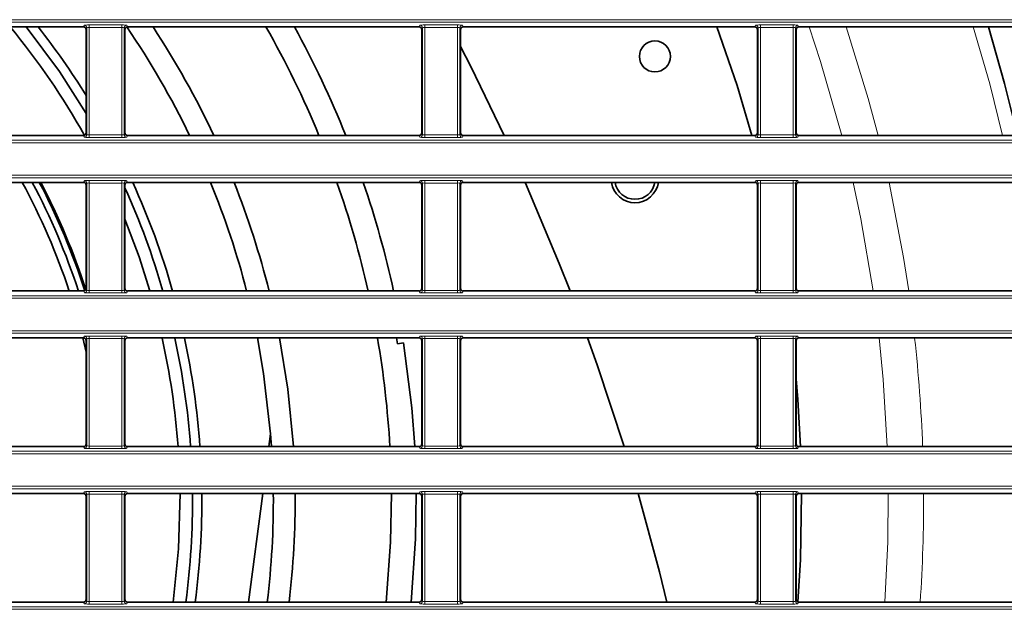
# Model space of a CAD drawing. Header units: millimetres. Extents: x 0 to 1118, y 0 to 864.
# Tile 315 of 339: x 1029 to 1049, y 474 to 485. Entities that reach past the tile are written whole.
import ezdxf

# ---------------------------------------------------------------- set-up
doc = ezdxf.new("R2010")
doc.units = ezdxf.units.MM

msp = doc.modelspace()

# ---------------------------------------------------------------- linework, layer by layer
at = {"color": 7, "linetype": 'Continuous', "lineweight": 18}
for p, q in [((946.9427, 485.4243), (1086.9529, 485.4243)), ((1086.9529, 485.3743), (946.9427, 485.3743)), ((1030.008, 485.2793), (1030.0219, 485.3142)), ((1030.0719, 485.2642), (1030.0579, 485.2293)), ((1030.0719, 483.1136), (1030.0719, 485.2642)), ((1030.1219, 485.3185), (1030.7737, 485.3185)), ((1030.1219, 485.3185), (1030.1219, 485.2685)), ((1030.7737, 485.2685), (1030.1219, 485.2685)), ((1030.1219, 485.2685), (1030.1219, 483.1093)), ((1030.7737, 485.3185), (1030.7737, 485.2685)), ((1030.7737, 483.1093), (1030.7737, 485.2685)), ((1030.8236, 485.2642), (1030.8236, 483.1136)), ((1030.8376, 485.2293), (1030.8236, 485.2642)), ((1030.8736, 485.3142), (1030.8876, 485.2793)), ((1036.758, 485.2793), (1036.7719, 485.3142)), ((1036.8219, 485.2642), (1036.8079, 485.2293)), ((1036.8219, 483.1136), (1036.8219, 485.2642)), ((1036.8719, 485.3185), (1037.5237, 485.3185)), ((1036.8719, 485.3185), (1036.8719, 485.2685)), ((1037.5237, 485.2685), (1036.8719, 485.2685)), ((1036.8719, 485.2685), (1036.8719, 483.1093)), ((1037.5237, 485.3185), (1037.5237, 485.2685)), ((1037.5237, 483.1093), (1037.5237, 485.2685)), ((1037.5736, 485.2642), (1037.5736, 483.1136)), ((1037.5876, 485.2293), (1037.5736, 485.2642)), ((1037.6236, 485.3142), (1037.6376, 485.2793)), ((1043.508, 485.2793), (1043.5219, 485.3142)), ((1043.5719, 485.2642), (1043.5579, 485.2293)), ((1043.5719, 483.1136), (1043.5719, 485.2642)), ((1043.6219, 485.3185), (1044.2737, 485.3185)), ((1043.6219, 485.3185), (1043.6219, 485.2685)), ((1044.2737, 485.2685), (1043.6219, 485.2685)), ((1043.6219, 485.2685), (1043.6219, 483.1093)), ((1044.2737, 485.3185), (1044.2737, 485.2685)), ((1044.2737, 483.1093), (1044.2737, 485.2685)), ((1044.3236, 485.2642), (1044.3236, 483.1136)), ((1044.3376, 485.2293), (1044.3236, 485.2642)), ((1044.3736, 485.3142), (1044.3876, 485.2793)), ((946.9427, 483.0035), (1086.9529, 483.0035)), ((1030.0219, 483.0637), (1030.008, 483.0986)), ((1030.0579, 483.1486), (1030.0719, 483.1136)), ((1030.1219, 483.1093), (1030.1219, 483.0594)), ((1030.1219, 483.1093), (1030.7737, 483.1093)), ((1030.7737, 483.0594), (1030.1219, 483.0594)), ((1030.7737, 483.1093), (1030.7737, 483.0594)), ((1030.8236, 483.1136), (1030.8376, 483.1486)), ((1030.8876, 483.0986), (1030.8736, 483.0637)), ((1036.7719, 483.0637), (1036.758, 483.0986)), ((1036.8079, 483.1486), (1036.8219, 483.1136)), ((1036.8719, 483.1093), (1036.8719, 483.0594)), ((1036.8719, 483.1093), (1037.5237, 483.1093)), ((1037.5237, 483.0594), (1036.8719, 483.0594)), ((1037.5237, 483.1093), (1037.5237, 483.0594)), ((1037.5736, 483.1136), (1037.5876, 483.1486)), ((1037.6376, 483.0986), (1037.6236, 483.0637)), ((1043.5219, 483.0637), (1043.508, 483.0986)), ((1043.5579, 483.1486), (1043.5719, 483.1136)), ((1043.6219, 483.1093), (1044.2737, 483.1093)), ((1043.6219, 483.1093), (1043.6219, 483.0594)), ((1044.2737, 483.0594), (1043.6219, 483.0594)), ((1044.2737, 483.1093), (1044.2737, 483.0594)), ((1044.3236, 483.1136), (1044.3376, 483.1486)), ((1044.3876, 483.0986), (1044.3736, 483.0637)), ((1086.9529, 482.9536), (946.9427, 482.9536)), ((946.9427, 482.2993), (1086.9529, 482.2993)), ((1086.9529, 482.2493), (946.9427, 482.2493)), ((1030.008, 482.1543), (1030.0219, 482.1892)), ((1030.1219, 482.1935), (1030.7737, 482.1935)), ((1030.1219, 482.1935), (1030.1219, 482.1435)), ((1030.7737, 482.1935), (1030.7737, 482.1435)), ((1030.8736, 482.1892), (1030.8876, 482.1543)), ((1036.758, 482.1543), (1036.7719, 482.1892)), ((1036.8719, 482.1935), (1037.5237, 482.1935)), ((1036.8719, 482.1935), (1036.8719, 482.1435)), ((1037.5237, 482.1935), (1037.5237, 482.1435)), ((1037.6236, 482.1892), (1037.6376, 482.1543)), ((1043.508, 482.1543), (1043.5219, 482.1892)), ((1043.6219, 482.1935), (1044.2737, 482.1935)), ((1043.6219, 482.1935), (1043.6219, 482.1435)), ((1044.2737, 482.1935), (1044.2737, 482.1435)), ((1044.3736, 482.1892), (1044.3876, 482.1543)), ((1030.0719, 482.1392), (1030.0579, 482.1043)), ((1030.0719, 479.9886), (1030.0719, 482.1392)), ((1030.7737, 482.1435), (1030.1219, 482.1435)), ((1030.1219, 482.1435), (1030.1219, 479.9843)), ((1030.7737, 479.9843), (1030.7737, 482.1435)), ((1030.8236, 482.1392), (1030.8236, 479.9886)), ((1030.8376, 482.1043), (1030.8236, 482.1392)), ((1036.8219, 482.1392), (1036.8079, 482.1043)), ((1036.8219, 479.9886), (1036.8219, 482.1392)), ((1037.5237, 482.1435), (1036.8719, 482.1435)), ((1036.8719, 482.1435), (1036.8719, 479.9843)), ((1037.5237, 479.9843), (1037.5237, 482.1435)), ((1037.5736, 482.1392), (1037.5736, 479.9886)), ((1037.5876, 482.1043), (1037.5736, 482.1392)), ((1043.5719, 482.1392), (1043.5579, 482.1043)), ((1043.5719, 479.9886), (1043.5719, 482.1392)), ((1044.2737, 482.1435), (1043.6219, 482.1435)), ((1043.6219, 482.1435), (1043.6219, 479.9843)), ((1044.2737, 479.9843), (1044.2737, 482.1435)), ((1044.3236, 482.1392), (1044.3236, 479.9886)), ((1044.3376, 482.1043), (1044.3236, 482.1392)), ((1030.0579, 480.0236), (1030.0719, 479.9886)), ((1030.8236, 479.9886), (1030.8376, 480.0236)), ((1036.8079, 480.0236), (1036.8219, 479.9886)), ((1037.5736, 479.9886), (1037.5876, 480.0236)), ((1043.5579, 480.0236), (1043.5719, 479.9886)), ((1044.3236, 479.9886), (1044.3376, 480.0236)), ((946.9427, 479.8785), (1086.9529, 479.8785)), ((1086.9529, 479.8286), (946.9427, 479.8286)), ((1030.0219, 479.9387), (1030.008, 479.9736)), ((1030.1219, 479.9843), (1030.1219, 479.9344)), ((1030.1219, 479.9843), (1030.7737, 479.9843)), ((1030.7737, 479.9344), (1030.1219, 479.9344)), ((1030.7737, 479.9843), (1030.7737, 479.9344)), ((1030.8876, 479.9736), (1030.8736, 479.9387)), ((1036.7719, 479.9387), (1036.758, 479.9736)), ((1036.8719, 479.9843), (1037.5237, 479.9843)), ((1036.8719, 479.9843), (1036.8719, 479.9344)), ((1037.5237, 479.9344), (1036.8719, 479.9344)), ((1037.5237, 479.9843), (1037.5237, 479.9344)), ((1037.6376, 479.9736), (1037.6236, 479.9387)), ((1043.5219, 479.9387), (1043.508, 479.9736)), ((1043.6219, 479.9843), (1043.6219, 479.9344)), ((1043.6219, 479.9843), (1044.2737, 479.9843)), ((1044.2737, 479.9344), (1043.6219, 479.9344)), ((1044.2737, 479.9843), (1044.2737, 479.9344)), ((1044.3876, 479.9736), (1044.3736, 479.9387)), ((946.9427, 479.1743), (1086.9529, 479.1743)), ((1086.9529, 479.1243), (946.9427, 479.1243)), ((1030.008, 479.0293), (1030.0219, 479.0642)), ((1030.0719, 479.0142), (1030.0579, 478.9793)), ((1030.0719, 476.8636), (1030.0719, 479.0142)), ((1030.1219, 479.0685), (1030.7737, 479.0685)), ((1030.1219, 479.0685), (1030.1219, 479.0185)), ((1030.7737, 479.0185), (1030.1219, 479.0185)), ((1030.1219, 479.0185), (1030.1219, 476.8593)), ((1030.7737, 479.0685), (1030.7737, 479.0185)), ((1030.7737, 476.8593), (1030.7737, 479.0185)), ((1030.8236, 479.0142), (1030.8236, 476.8636)), ((1030.8376, 478.9793), (1030.8236, 479.0142)), ((1030.8736, 479.0642), (1030.8876, 479.0293)), ((1036.758, 479.0293), (1036.7719, 479.0642)), ((1036.8219, 479.0142), (1036.8079, 478.9793)), ((1036.8219, 476.8636), (1036.8219, 479.0142)), ((1036.8719, 479.0685), (1037.5237, 479.0685)), ((1036.8719, 479.0685), (1036.8719, 479.0185)), ((1037.5237, 479.0185), (1036.8719, 479.0185)), ((1036.8719, 479.0185), (1036.8719, 476.8593)), ((1037.5237, 479.0685), (1037.5237, 479.0185)), ((1037.5237, 476.8593), (1037.5237, 479.0185)), ((1037.5736, 479.0142), (1037.5736, 476.8636)), ((1037.5876, 478.9793), (1037.5736, 479.0142)), ((1037.6236, 479.0642), (1037.6376, 479.0293)), ((1043.508, 479.0293), (1043.5219, 479.0642)), ((1043.5719, 479.0142), (1043.5579, 478.9793)), ((1043.5719, 476.8636), (1043.5719, 479.0142)), ((1043.6219, 479.0685), (1044.2737, 479.0685)), ((1043.6219, 479.0685), (1043.6219, 479.0185)), ((1044.2737, 479.0185), (1043.6219, 479.0185)), ((1043.6219, 479.0185), (1043.6219, 476.8593)), ((1044.2737, 479.0685), (1044.2737, 479.0185)), ((1044.2737, 476.8593), (1044.2737, 479.0185)), ((1044.3236, 479.0142), (1044.3236, 476.8636)), ((1044.3376, 478.9793), (1044.3236, 479.0142)), ((1044.3736, 479.0642), (1044.3876, 479.0293)), ((1030.0219, 476.8137), (1030.008, 476.8486)), ((1030.0579, 476.8986), (1030.0719, 476.8636)), ((1030.1219, 476.8593), (1030.7737, 476.8593)), ((1030.1219, 476.8593), (1030.1219, 476.8094)), ((1030.7737, 476.8593), (1030.7737, 476.8094)), ((1030.8236, 476.8636), (1030.8376, 476.8986)), ((1030.8876, 476.8486), (1030.8736, 476.8137)), ((1036.7719, 476.8137), (1036.758, 476.8486)), ((1036.8079, 476.8986), (1036.8219, 476.8636)), ((1036.8719, 476.8593), (1037.5237, 476.8593)), ((1036.8719, 476.8593), (1036.8719, 476.8094)), ((1037.5237, 476.8593), (1037.5237, 476.8094)), ((1037.5736, 476.8636), (1037.5876, 476.8986)), ((1037.6376, 476.8486), (1037.6236, 476.8137)), ((1043.5219, 476.8137), (1043.508, 476.8486)), ((1043.5579, 476.8986), (1043.5719, 476.8636)), ((1043.6219, 476.8593), (1043.6219, 476.8094)), ((1043.6219, 476.8593), (1044.2737, 476.8593)), ((1044.2737, 476.8593), (1044.2737, 476.8094)), ((1044.3236, 476.8636), (1044.3376, 476.8986)), ((1044.3876, 476.8486), (1044.3736, 476.8137)), ((946.9427, 476.7535), (1086.9529, 476.7535)), ((1086.9529, 476.7036), (946.9427, 476.7036)), ((1030.7737, 476.8094), (1030.1219, 476.8094)), ((1037.5237, 476.8094), (1036.8719, 476.8094)), ((1044.2737, 476.8094), (1043.6219, 476.8094)), ((946.9427, 476.0493), (1086.9529, 476.0493)), ((1086.9529, 475.9993), (946.9427, 475.9993)), ((1030.008, 475.9043), (1030.0219, 475.9392)), ((1030.0719, 475.8892), (1030.0579, 475.8543)), ((1030.0719, 473.7386), (1030.0719, 475.8892)), ((1030.1219, 475.9435), (1030.7737, 475.9435)), ((1030.1219, 475.9435), (1030.1219, 475.8935)), ((1030.7737, 475.8935), (1030.1219, 475.8935)), ((1030.1219, 475.8935), (1030.1219, 473.7343)), ((1030.7737, 475.9435), (1030.7737, 475.8935)), ((1030.7737, 473.7343), (1030.7737, 475.8935)), ((1030.8236, 475.8892), (1030.8236, 473.7386)), ((1030.8376, 475.8543), (1030.8236, 475.8892)), ((1030.8736, 475.9392), (1030.8876, 475.9043)), ((1036.758, 475.9043), (1036.7719, 475.9392)), ((1036.8219, 475.8892), (1036.8079, 475.8543)), ((1036.8219, 473.7386), (1036.8219, 475.8892)), ((1036.8719, 475.9435), (1037.5237, 475.9435)), ((1036.8719, 475.9435), (1036.8719, 475.8935)), ((1037.5237, 475.8935), (1036.8719, 475.8935)), ((1036.8719, 475.8935), (1036.8719, 473.7343)), ((1037.5237, 475.9435), (1037.5237, 475.8935)), ((1037.5237, 473.7343), (1037.5237, 475.8935)), ((1037.5736, 475.8892), (1037.5736, 473.7386)), ((1037.5876, 475.8543), (1037.5736, 475.8892)), ((1037.6236, 475.9392), (1037.6376, 475.9043)), ((1043.508, 475.9043), (1043.5219, 475.9392)), ((1043.5719, 475.8892), (1043.5579, 475.8543)), ((1043.5719, 473.7386), (1043.5719, 475.8892)), ((1043.6219, 475.9435), (1044.2737, 475.9435)), ((1043.6219, 475.9435), (1043.6219, 475.8935)), ((1044.2737, 475.8935), (1043.6219, 475.8935)), ((1043.6219, 475.8935), (1043.6219, 473.7343)), ((1044.2737, 475.9435), (1044.2737, 475.8935)), ((1044.2737, 473.7343), (1044.2737, 475.8935)), ((1044.3236, 475.8892), (1044.3236, 473.7386)), ((1044.3376, 475.8543), (1044.3236, 475.8892)), ((1044.3736, 475.9392), (1044.3876, 475.9043)), ((1030.0219, 473.6887), (1030.008, 473.7236)), ((1030.0579, 473.7736), (1030.0719, 473.7386)), ((1030.1219, 473.7343), (1030.7737, 473.7343)), ((1030.1219, 473.7343), (1030.1219, 473.6844)), ((1030.7737, 473.6844), (1030.1219, 473.6844)), ((1030.7737, 473.7343), (1030.7737, 473.6844)), ((1030.8236, 473.7386), (1030.8376, 473.7736)), ((1030.8876, 473.7236), (1030.8736, 473.6887)), ((1036.7719, 473.6887), (1036.758, 473.7236)), ((1036.8079, 473.7736), (1036.8219, 473.7386)), ((1036.8719, 473.7343), (1037.5237, 473.7343)), ((1036.8719, 473.7343), (1036.8719, 473.6844)), ((1037.5237, 473.6844), (1036.8719, 473.6844)), ((1037.5237, 473.7343), (1037.5237, 473.6844)), ((1037.5736, 473.7386), (1037.5876, 473.7736)), ((1037.6376, 473.7236), (1037.6236, 473.6887)), ((1043.5219, 473.6887), (1043.508, 473.7236)), ((1043.5579, 473.7736), (1043.5719, 473.7386)), ((1043.6219, 473.7343), (1043.6219, 473.6844)), ((1043.6219, 473.7343), (1044.2737, 473.7343)), ((1044.2737, 473.6844), (1043.6219, 473.6844)), ((1044.2737, 473.7343), (1044.2737, 473.6844)), ((1044.3236, 473.7386), (1044.3376, 473.7736)), ((1044.3876, 473.7236), (1044.3736, 473.6887)), ((946.9427, 473.6285), (1086.9529, 473.6285)), ((1086.9529, 473.5786), (946.9427, 473.5786))]:
    msp.add_line(p, q, dxfattribs=at)
at = {"color": 7, "linetype": 'Continuous', "lineweight": 35}
for p, q in [((1024.1376, 485.2793), (1030.008, 485.2793)), ((1030.0579, 485.2293), (1030.0579, 483.1486)), ((1030.8376, 483.1486), (1030.8376, 485.2293)), ((1030.8876, 485.2793), (1036.758, 485.2793)), ((1036.8079, 485.2293), (1036.8079, 483.1486)), ((1037.5876, 483.1486), (1037.5876, 485.2293)), ((1037.6376, 485.2793), (1043.508, 485.2793)), ((1043.5579, 485.2293), (1043.5579, 483.1486)), ((1044.3376, 483.1486), (1044.3376, 485.2293)), ((1044.3876, 485.2793), (1050.258, 485.2793)), ((1024.1376, 483.0986), (1030.008, 483.0986)), ((1030.8876, 483.0986), (1036.758, 483.0986)), ((1037.6376, 483.0986), (1043.508, 483.0986)), ((1044.3876, 483.0986), (1050.258, 483.0986)), ((1024.1376, 482.1543), (1030.008, 482.1543)), ((1030.0579, 482.1043), (1030.0579, 480.0236)), ((1030.8376, 480.0236), (1030.8376, 482.1043)), ((1030.8876, 482.1543), (1036.758, 482.1543)), ((1036.8079, 482.1043), (1036.8079, 480.0236)), ((1037.5876, 480.0236), (1037.5876, 482.1043)), ((1037.6376, 482.1543), (1043.508, 482.1543)), ((1043.5579, 482.1043), (1043.5579, 480.0236)), ((1044.3376, 480.0236), (1044.3376, 482.1043)), ((1044.3876, 482.1543), (1050.258, 482.1543)), ((1024.1376, 479.9736), (1030.008, 479.9736)), ((1030.8876, 479.9736), (1036.758, 479.9736)), ((1037.6376, 479.9736), (1043.508, 479.9736)), ((1044.3876, 479.9736), (1050.258, 479.9736)), ((1024.1376, 479.0293), (1030.008, 479.0293)), ((1029.9904, 479.0293), (1030.0579, 478.7478)), ((1030.8876, 479.0293), (1036.758, 479.0293)), ((1036.2978, 479.0293), (1036.3183, 478.9131)), ((1037.6376, 479.0293), (1043.508, 479.0293)), ((1044.3876, 479.0293), (1050.258, 479.0293)), ((1030.0579, 478.9793), (1030.0579, 476.8986)), ((1030.8376, 476.8986), (1030.8376, 478.9793)), ((1036.3183, 478.9131), (1036.4396, 478.9345)), ((1036.8079, 478.9793), (1036.8079, 476.8986)), ((1037.5876, 476.8986), (1037.5876, 478.9793)), ((1043.5579, 478.9793), (1043.5579, 476.8986)), ((1044.3376, 476.8986), (1044.3376, 478.9793)), ((1033.7684, 477.1052), (1033.7346, 476.8486)), ((1033.7684, 477.1052), (1033.7871, 476.8486)), ((1024.1376, 476.8486), (1030.008, 476.8486)), ((1030.8876, 476.8486), (1036.758, 476.8486)), ((1037.6376, 476.8486), (1043.508, 476.8486)), ((1044.3876, 476.8486), (1050.258, 476.8486)), ((1024.1376, 475.9043), (1030.008, 475.9043)), ((1030.0579, 475.8543), (1030.0579, 473.7736)), ((1030.8376, 473.7736), (1030.8376, 475.8543)), ((1030.8876, 475.9043), (1036.758, 475.9043)), ((1033.6103, 475.9043), (1033.3232, 473.7236)), ((1036.8079, 475.8543), (1036.8079, 473.7736)), ((1037.5876, 473.7736), (1037.5876, 475.8543)), ((1037.6376, 475.9043), (1043.508, 475.9043)), ((1043.5579, 475.8543), (1043.5579, 473.7736)), ((1044.3376, 473.7736), (1044.3376, 475.8543)), ((1044.3876, 475.9043), (1050.258, 475.9043)), ((1024.1376, 473.7236), (1030.008, 473.7236)), ((1030.8876, 473.7236), (1036.758, 473.7236)), ((1037.6376, 473.7236), (1043.508, 473.7236)), ((1044.3876, 473.7236), (1050.258, 473.7236))]:
    msp.add_line(p, q, dxfattribs=at)
at = {"color": 7, "linetype": 'Continuous', "lineweight": 35, "flags": 128}
for points in [[(1028.855, 485.2793), (1029.5206, 484.382), (1030.0579, 483.5416)], [(1043.4482, 483.0986), (1043.1482, 484.1054), (1042.7445, 485.2793)], [(1048.7872, 483.0986), (1048.5287, 484.1403), (1048.204, 485.2793)], [(1038.4632, 483.0986), (1037.7914, 484.4857), (1037.5876, 484.886)], [(1039.7904, 479.9736), (1039.5739, 480.526), (1038.8971, 482.1401)], [(1031.3413, 479.9736), (1031.1213, 480.6618), (1030.8376, 481.4147)], [(1033.5014, 479.0293), (1033.6269, 478.3154), (1033.7684, 477.1052)], [(1033.9471, 479.0293), (1034.1136, 478.0003), (1034.2255, 476.8486)], [(1040.8768, 476.8486), (1040.3345, 478.4918), (1040.1433, 479.0293)], [(1036.6673, 476.8486), (1036.6085, 477.627), (1036.4396, 478.9345)], [(1044.4259, 476.8486), (1044.3719, 477.7931), (1044.3376, 478.2105)], [(1031.8101, 473.7236), (1031.9171, 474.7932), (1031.947, 475.9043)], [(1036.1972, 475.9043), (1036.18, 474.925), (1036.0907, 473.7236)], [(1036.5934, 473.7236), (1036.6832, 474.9929), (1036.6972, 475.9043)], [(1041.7386, 473.7236), (1041.5873, 474.3341), (1041.1603, 475.9043)], [(1044.3731, 473.7257), (1044.4225, 474.573), (1044.4474, 475.9043)]]:
    msp.add_lwpolyline(points, dxfattribs=at)
at = {"color": 7, "linetype": 'Continuous', "lineweight": 18, "flags": 128}
for points in [[(1044.5956, 485.2793), (1044.8261, 484.5822), (1045.2533, 483.0986)], [(1045.3445, 485.2793), (1045.7874, 483.8402), (1045.9853, 483.0986)], [(1047.8997, 485.2793), (1048.2295, 484.1333), (1048.4886, 483.0986)], [(1045.4817, 482.1543), (1045.6358, 481.4239), (1045.8849, 479.9736)], [(1046.208, 482.1543), (1046.4981, 480.6437), (1046.6013, 479.9736)], [(1046.007, 479.0293), (1046.089, 478.1951), (1046.1707, 476.8486)], [(1046.1909, 475.9043), (1046.1799, 474.936), (1046.1209, 473.7236)]]:
    msp.add_lwpolyline(points, dxfattribs=at)
at = {"color": 7, "linetype": 'Continuous', "lineweight": 35}
msp.add_circle((1041.4973, 484.6867), 0.3125, dxfattribs=at)
for centre, radius, start, end in [((1016.9478, 475.7514), 15, 29.33932, 39.4341), ((1016.9478, 475.7514), 15.4375, 31.87075, 38.11115), ((1016.9478, 475.7514), 16.875, 25.80988, 34.37034), ((1016.9478, 475.7514), 17.3125, 25.11167, 33.39071), ((1016.9478, 475.7514), 19.25, 22.43716, 29.66668), ((1016.9478, 475.7514), 19.75, 21.83947, 28.84377), ((1016.9478, 475.7514), 13.4482, 18.29778, 28.43175), ((1016.9478, 475.7514), 13.625, 18.05213, 28.03003), ((1016.9478, 475.7514), 13.75, 17.90842, 27.75308), ((1016.9478, 475.7514), 13.775, 17.96032, 27.69838), ((1016.9478, 475.7514), 15.25, 16.07301, 24.38261), ((1016.9478, 475.7514), 15.4375, 15.8726, 24.50419), ((1016.9478, 475.7514), 16.875, 14.48942, 22.29828), ((1016.9478, 475.7514), 17.3125, 14.11556, 21.70575), ((1016.9478, 475.7514), 19.25, 12.66982, 19.42762), ((1016.9478, 475.7514), 19.75, 12.34393, 18.91682), ((1041.0959, 482.2219), 0.475, 188.18452, 351.81548), ((1041.0959, 482.2219), 0.4062, 189.58245, 270), ((1041.0959, 482.2219), 0.4062, 270, 350.41755), ((1016.9478, 475.7514), 15, 4.19453, 12.62233), ((1016.9478, 475.7514), 15.25, 4.12565, 12.41208), ((1016.9478, 475.7514), 15.4375, 4.07546, 12.25897), ((1016.9478, 475.7514), 19.25, 3.26732, 9.80399), ((1016.9478, 475.7514), 15.25, 352.35851, 0.5743), ((1016.9478, 475.7514), 15.4375, 352.45187, 0.56732), ((1016.9478, 475.7514), 16.875, 353.09814, 0.51899), ((1016.9478, 475.7514), 17.3125, 353.27337, 0.50588)]:
    msp.add_arc(centre, radius, start, end, dxfattribs=at)
at = {"color": 7, "linetype": 'Continuous', "lineweight": 18}
for centre, radius, start, end in [((1030.0219, 485.2642), 0.05, 0.07399, 89.97184), ((1030.8737, 485.2642), 0.05, 90.02816, 179.92601), ((1036.7719, 485.2642), 0.05, 0.07399, 89.97184), ((1037.6237, 485.2642), 0.05, 90.02816, 179.92601), ((1043.5219, 485.2642), 0.05, 0.07399, 89.97184), ((1044.3737, 485.2642), 0.05, 90.02816, 179.92601), ((1030.0219, 483.1137), 0.05, 270.02816, 359.92601), ((1030.8737, 483.1137), 0.05, 180.07399, 269.97184), ((1036.7719, 483.1137), 0.05, 270.02816, 359.92601), ((1037.6237, 483.1137), 0.05, 180.07399, 269.97184), ((1043.5219, 483.1137), 0.05, 270.02816, 359.92601), ((1044.3737, 483.1137), 0.05, 180.07399, 269.97184), ((1030.0219, 482.1392), 0.05, 0.07399, 89.97184), ((1030.8737, 482.1392), 0.05, 90.02816, 179.92601), ((1036.7719, 482.1392), 0.05, 0.07399, 89.97184), ((1037.6237, 482.1392), 0.05, 90.02816, 179.92601), ((1043.5219, 482.1392), 0.05, 0.07399, 89.97184), ((1044.3737, 482.1392), 0.05, 90.02816, 179.92601), ((1030.0219, 479.9887), 0.05, 270.02816, 359.92601), ((1030.8737, 479.9887), 0.05, 180.07399, 269.97184), ((1036.7719, 479.9887), 0.05, 270.02816, 359.92601), ((1037.6237, 479.9887), 0.05, 180.07399, 269.97184), ((1043.5219, 479.9887), 0.05, 270.02816, 359.92601), ((1044.3737, 479.9887), 0.05, 180.07399, 269.97184), ((1030.0219, 479.0142), 0.05, 0.07399, 89.97184), ((1030.8737, 479.0142), 0.05, 90.02816, 179.92601), ((1036.7719, 479.0142), 0.05, 0.07399, 89.97184), ((1037.6237, 479.0142), 0.05, 90.02816, 179.92601), ((1043.5219, 479.0142), 0.05, 0.07399, 89.97184), ((1044.3737, 479.0142), 0.05, 90.02816, 179.92601), ((1016.9478, 475.7514), 29.9525, 2.09918, 6.28274), ((1030.0219, 476.8637), 0.05, 270.02816, 359.92601), ((1030.8737, 476.8637), 0.05, 180.07399, 269.97184), ((1036.7719, 476.8637), 0.05, 270.02816, 359.92601), ((1037.6237, 476.8637), 0.05, 180.07399, 269.97184), ((1043.5219, 476.8637), 0.05, 270.02816, 359.92601), ((1044.3737, 476.8637), 0.05, 180.07399, 269.97184), ((1030.0219, 475.8892), 0.05, 0.07399, 89.97184), ((1030.8737, 475.8892), 0.05, 90.02816, 179.92601), ((1036.7719, 475.8892), 0.05, 0.07399, 89.97184), ((1037.6237, 475.8892), 0.05, 90.02816, 179.92601), ((1043.5219, 475.8892), 0.05, 0.07399, 89.97184), ((1044.3737, 475.8892), 0.05, 90.02816, 179.92601), ((1016.9478, 475.7514), 29.9525, 356.11798, 0.29239), ((1030.0219, 473.7387), 0.05, 270.02816, 359.92601), ((1030.8737, 473.7387), 0.05, 180.07399, 269.97184), ((1036.7719, 473.7387), 0.05, 270.02816, 359.92601), ((1037.6237, 473.7387), 0.05, 180.07399, 269.97184), ((1043.5219, 473.7387), 0.05, 270.02816, 359.92601), ((1044.3737, 473.7387), 0.05, 180.07399, 269.97184)]:
    msp.add_arc(centre, radius, start, end, dxfattribs=at)
at = {"color": 7, "linetype": 'Continuous', "lineweight": 35}
for centre, major_axis, start_param, end_param in [((1030.0079, 485.2292), (-0.0186, -0.0465), 1.9514996, 3.5215347), ((1030.8876, 485.2292), (-0.0186, 0.0465), 5.9032433, 7.4732784), ((1036.7579, 485.2292), (-0.0186, -0.0465), 1.9514996, 3.5215347), ((1037.6376, 485.2292), (-0.0186, 0.0465), 5.9032433, 7.4732784), ((1043.5079, 485.2292), (-0.0186, -0.0465), 1.9514996, 3.5215347), ((1044.3876, 485.2292), (-0.0186, 0.0465), 5.9032433, 7.4732784), ((1030.0079, 483.1486), (-0.0186, 0.0465), 2.7616506, 4.3316857), ((1030.8876, 483.1486), (-0.0186, -0.0465), 5.0930923, 6.6631273), ((1036.7579, 483.1486), (-0.0186, 0.0465), 2.7616506, 4.3316857), ((1037.6376, 483.1486), (-0.0186, -0.0465), 5.0930923, 6.6631273), ((1043.5079, 483.1486), (-0.0186, 0.0465), 2.7616506, 4.3316857), ((1044.3876, 483.1486), (-0.0186, -0.0465), 5.0930923, 6.6631273), ((1030.0079, 482.1042), (-0.0186, -0.0465), 1.9514996, 3.5215347), ((1030.8876, 482.1042), (-0.0186, 0.0465), 5.9032433, 7.4732784), ((1036.7579, 482.1042), (-0.0186, -0.0465), 1.9514996, 3.5215347), ((1037.6376, 482.1042), (-0.0186, 0.0465), 5.9032433, 7.4732784), ((1043.5079, 482.1042), (-0.0186, -0.0465), 1.9514996, 3.5215347), ((1044.3876, 482.1042), (-0.0186, 0.0465), 5.9032433, 7.4732784), ((1030.0079, 480.0236), (-0.0186, 0.0465), 2.7616506, 4.3316857), ((1030.8876, 480.0236), (-0.0186, -0.0465), 5.0930923, 6.6631273), ((1036.7579, 480.0236), (-0.0186, 0.0465), 2.7616506, 4.3316857), ((1037.6376, 480.0236), (-0.0186, -0.0465), 5.0930923, 6.6631273), ((1043.5079, 480.0236), (-0.0186, 0.0465), 2.7616506, 4.3316857), ((1044.3876, 480.0236), (-0.0186, -0.0465), 5.0930923, 6.6631273), ((1030.0079, 478.9792), (-0.0186, -0.0465), 1.9514996, 3.5215347), ((1030.8876, 478.9792), (-0.0186, 0.0465), 5.9032433, 7.4732784), ((1036.7579, 478.9792), (-0.0186, -0.0465), 1.9514996, 3.5215347), ((1037.6376, 478.9792), (-0.0186, 0.0465), 5.9032433, 7.4732784), ((1043.5079, 478.9792), (-0.0186, -0.0465), 1.9514996, 3.5215347), ((1044.3876, 478.9792), (-0.0186, 0.0465), 5.9032433, 7.4732784), ((1030.0079, 476.8986), (-0.0186, 0.0465), 2.7616506, 4.3316857), ((1030.8876, 476.8986), (-0.0186, -0.0465), 5.0930923, 6.6631273), ((1036.7579, 476.8986), (-0.0186, 0.0465), 2.7616506, 4.3316857), ((1037.6376, 476.8986), (-0.0186, -0.0465), 5.0930923, 6.6631273), ((1043.5079, 476.8986), (-0.0186, 0.0465), 2.7616506, 4.3316857), ((1044.3876, 476.8986), (-0.0186, -0.0465), 5.0930923, 6.6631273), ((1030.0079, 475.8542), (-0.0186, -0.0465), 1.9514996, 3.5215347), ((1030.8876, 475.8542), (-0.0186, 0.0465), 5.9032433, 7.4732784), ((1036.7579, 475.8542), (-0.0186, -0.0465), 1.9514996, 3.5215347), ((1037.6376, 475.8542), (-0.0186, 0.0465), 5.9032433, 7.4732784), ((1043.5079, 475.8542), (-0.0186, -0.0465), 1.9514996, 3.5215347), ((1044.3876, 475.8542), (-0.0186, 0.0465), 5.9032433, 7.4732784), ((1030.0079, 473.7736), (-0.0186, 0.0465), 2.7616506, 4.3316857), ((1030.8876, 473.7736), (-0.0186, -0.0465), 5.0930923, 6.6631273), ((1036.7579, 473.7736), (-0.0186, 0.0465), 2.7616506, 4.3316857), ((1037.6376, 473.7736), (-0.0186, -0.0465), 5.0930923, 6.6631273), ((1043.5079, 473.7736), (-0.0186, 0.0465), 2.7616506, 4.3316857), ((1044.3876, 473.7736), (-0.0186, -0.0465), 5.0930923, 6.6631273)]:
    msp.add_ellipse(centre, major_axis=major_axis, ratio=0.9988964, start_param=start_param, end_param=end_param, dxfattribs=at)
at = {"color": 7, "linetype": 'Continuous', "lineweight": 18}
for centre, major_axis, ratio, start_param, end_param in [((1030.1219, 485.3141), (0.1, 0), 0.0436609, 1.5707963, 3.1241394), ((1030.1219, 485.2642), (0.05, 0), 0.0873219, 1.5707963, 3.1241394), ((1030.7737, 485.3141), (0.1, 0), 0.0436609, 0.0174533, 1.5707963), ((1030.7737, 485.2642), (0.05, 0), 0.0873219, 0.0174533, 1.5707963), ((1036.8719, 485.3141), (0.1, 0), 0.0436609, 1.5707963, 3.1241394), ((1036.8719, 485.2642), (0.05, 0), 0.0873219, 1.5707963, 3.1241394), ((1037.5237, 485.3141), (0.1, 0), 0.0436609, 0.0174533, 1.5707963), ((1037.5237, 485.2642), (0.05, 0), 0.0873219, 0.0174533, 1.5707963), ((1043.6219, 485.3141), (0.1, 0), 0.0436609, 1.5707963, 3.1241394), ((1043.6219, 485.2642), (0.05, 0), 0.0873219, 1.5707963, 3.1241394), ((1044.2737, 485.3141), (0.1, 0), 0.0436609, 0.0174533, 1.5707963), ((1044.2737, 485.2642), (0.05, 0), 0.0873219, 0.0174533, 1.5707963), ((1030.1219, 483.0637), (0.1, 0), 0.0436609, 3.1590459, 4.712389), ((1030.1219, 483.1137), (0.05, 0), 0.0873219, 3.1590459, 4.712389), ((1030.7737, 483.1137), (0.05, 0), 0.0873219, 4.712389, 6.265732), ((1030.7737, 483.0637), (0.1, 0), 0.0436609, 4.712389, 6.265732), ((1036.8719, 483.0637), (0.1, 0), 0.0436609, 3.1590459, 4.712389), ((1036.8719, 483.1137), (0.05, 0), 0.0873219, 3.1590459, 4.712389), ((1037.5237, 483.1137), (0.05, 0), 0.0873219, 4.712389, 6.265732), ((1037.5237, 483.0637), (0.1, 0), 0.0436609, 4.712389, 6.265732), ((1043.6219, 483.0637), (0.1, 0), 0.0436609, 3.1590459, 4.712389), ((1043.6219, 483.1137), (0.05, 0), 0.0873219, 3.1590459, 4.712389), ((1044.2737, 483.1137), (0.05, 0), 0.0873219, 4.712389, 6.265732), ((1044.2737, 483.0637), (0.1, 0), 0.0436609, 4.712389, 6.265732), ((1030.1219, 482.1891), (0.1, 0), 0.0436609, 1.5707963, 3.1241394), ((1030.7737, 482.1891), (0.1, 0), 0.0436609, 0.0174533, 1.5707963), ((1036.8719, 482.1891), (0.1, 0), 0.0436609, 1.5707963, 3.1241394), ((1037.5237, 482.1891), (0.1, 0), 0.0436609, 0.0174533, 1.5707963), ((1043.6219, 482.1891), (0.1, 0), 0.0436609, 1.5707963, 3.1241394), ((1044.2737, 482.1891), (0.1, 0), 0.0436609, 0.0174533, 1.5707963), ((1030.1219, 482.1392), (0.05, 0), 0.0873219, 1.5707963, 3.1241394), ((1030.7737, 482.1392), (0.05, 0), 0.0873219, 0.0174533, 1.5707963), ((1036.8719, 482.1392), (0.05, 0), 0.0873219, 1.5707963, 3.1241394), ((1037.5237, 482.1392), (0.05, 0), 0.0873219, 0.0174533, 1.5707963), ((1043.6219, 482.1392), (0.05, 0), 0.0873219, 1.5707963, 3.1241394), ((1044.2737, 482.1392), (0.05, 0), 0.0873219, 0.0174533, 1.5707963), ((1030.1219, 479.9387), (0.1, 0), 0.0436609, 3.1590459, 4.712389), ((1030.1219, 479.9887), (0.05, 0), 0.0873219, 3.1590459, 4.712389), ((1030.7737, 479.9887), (0.05, 0), 0.0873219, 4.712389, 6.265732), ((1030.7737, 479.9387), (0.1, 0), 0.0436609, 4.712389, 6.265732), ((1036.8719, 479.9387), (0.1, 0), 0.0436609, 3.1590459, 4.712389), ((1036.8719, 479.9887), (0.05, 0), 0.0873219, 3.1590459, 4.712389), ((1037.5237, 479.9887), (0.05, 0), 0.0873219, 4.712389, 6.265732), ((1037.5237, 479.9387), (0.1, 0), 0.0436609, 4.712389, 6.265732), ((1043.6219, 479.9387), (0.1, 0), 0.0436609, 3.1590459, 4.712389), ((1043.6219, 479.9887), (0.05, 0), 0.0873219, 3.1590459, 4.712389), ((1044.2737, 479.9887), (0.05, 0), 0.0873219, 4.712389, 6.265732), ((1044.2737, 479.9387), (0.1, 0), 0.0436609, 4.712389, 6.265732), ((1030.1219, 479.0641), (0.1, 0), 0.0436609, 1.5707963, 3.1241394), ((1030.1219, 479.0142), (0.05, 0), 0.0873219, 1.5707963, 3.1241394), ((1030.7737, 479.0641), (0.1, 0), 0.0436609, 0.0174533, 1.5707963), ((1030.7737, 479.0142), (0.05, 0), 0.0873219, 0.0174533, 1.5707963), ((1036.8719, 479.0641), (0.1, 0), 0.0436609, 1.5707963, 3.1241394), ((1036.8719, 479.0142), (0.05, 0), 0.0873219, 1.5707963, 3.1241394), ((1037.5237, 479.0641), (0.1, 0), 0.0436609, 0.0174533, 1.5707963), ((1037.5237, 479.0142), (0.05, 0), 0.0873219, 0.0174533, 1.5707963), ((1043.6219, 479.0641), (0.1, 0), 0.0436609, 1.5707963, 3.1241394), ((1043.6219, 479.0142), (0.05, 0), 0.0873219, 1.5707963, 3.1241394), ((1044.2737, 479.0641), (0.1, 0), 0.0436609, 0.0174533, 1.5707963), ((1044.2737, 479.0142), (0.05, 0), 0.0873219, 0.0174533, 1.5707963), ((1030.1219, 476.8637), (0.05, 0), 0.0873219, 3.1590459, 4.712389), ((1030.7737, 476.8637), (0.05, 0), 0.0873219, 4.712389, 6.265732), ((1036.8719, 476.8637), (0.05, 0), 0.0873219, 3.1590459, 4.712389), ((1037.5237, 476.8637), (0.05, 0), 0.0873219, 4.712389, 6.265732), ((1043.6219, 476.8637), (0.05, 0), 0.0873219, 3.1590459, 4.712389), ((1044.2737, 476.8637), (0.05, 0), 0.0873219, 4.712389, 6.265732), ((1030.1219, 476.8137), (0.1, 0), 0.0436609, 3.1590459, 4.712389), ((1030.7737, 476.8137), (0.1, 0), 0.0436609, 4.712389, 6.265732), ((1036.8719, 476.8137), (0.1, 0), 0.0436609, 3.1590459, 4.712389), ((1037.5237, 476.8137), (0.1, 0), 0.0436609, 4.712389, 6.265732), ((1043.6219, 476.8137), (0.1, 0), 0.0436609, 3.1590459, 4.712389), ((1044.2737, 476.8137), (0.1, 0), 0.0436609, 4.712389, 6.265732), ((1030.1219, 475.9391), (0.1, 0), 0.0436609, 1.5707963, 3.1241394), ((1030.1219, 475.8892), (0.05, 0), 0.0873219, 1.5707963, 3.1241394), ((1030.7737, 475.9391), (0.1, 0), 0.0436609, 0.0174533, 1.5707963), ((1030.7737, 475.8892), (0.05, 0), 0.0873219, 0.0174533, 1.5707963), ((1036.8719, 475.9391), (0.1, 0), 0.0436609, 1.5707963, 3.1241394), ((1036.8719, 475.8892), (0.05, 0), 0.0873219, 1.5707963, 3.1241394), ((1037.5237, 475.9391), (0.1, 0), 0.0436609, 0.0174533, 1.5707963), ((1037.5237, 475.8892), (0.05, 0), 0.0873219, 0.0174533, 1.5707963), ((1043.6219, 475.9391), (0.1, 0), 0.0436609, 1.5707963, 3.1241394), ((1043.6219, 475.8892), (0.05, 0), 0.0873219, 1.5707963, 3.1241394), ((1044.2737, 475.9391), (0.1, 0), 0.0436609, 0.0174533, 1.5707963), ((1044.2737, 475.8892), (0.05, 0), 0.0873219, 0.0174533, 1.5707963), ((1030.1219, 473.6887), (0.1, 0), 0.0436609, 3.1590459, 4.712389), ((1030.1219, 473.7387), (0.05, 0), 0.0873219, 3.1590459, 4.712389), ((1030.7737, 473.7387), (0.05, 0), 0.0873219, 4.712389, 6.265732), ((1030.7737, 473.6887), (0.1, 0), 0.0436609, 4.712389, 6.265732), ((1036.8719, 473.6887), (0.1, 0), 0.0436609, 3.1590459, 4.712389), ((1036.8719, 473.7387), (0.05, 0), 0.0873219, 3.1590459, 4.712389), ((1037.5237, 473.7387), (0.05, 0), 0.0873219, 4.712389, 6.265732), ((1037.5237, 473.6887), (0.1, 0), 0.0436609, 4.712389, 6.265732), ((1043.6219, 473.6887), (0.1, 0), 0.0436609, 3.1590459, 4.712389), ((1043.6219, 473.7387), (0.05, 0), 0.0873219, 3.1590459, 4.712389), ((1044.2737, 473.7387), (0.05, 0), 0.0873219, 4.712389, 6.265732), ((1044.2737, 473.6887), (0.1, 0), 0.0436609, 4.712389, 6.265732)]:
    msp.add_ellipse(centre, major_axis=major_axis, ratio=ratio, start_param=start_param, end_param=end_param, dxfattribs=at)

doc.saveas('drawing.dxf')
